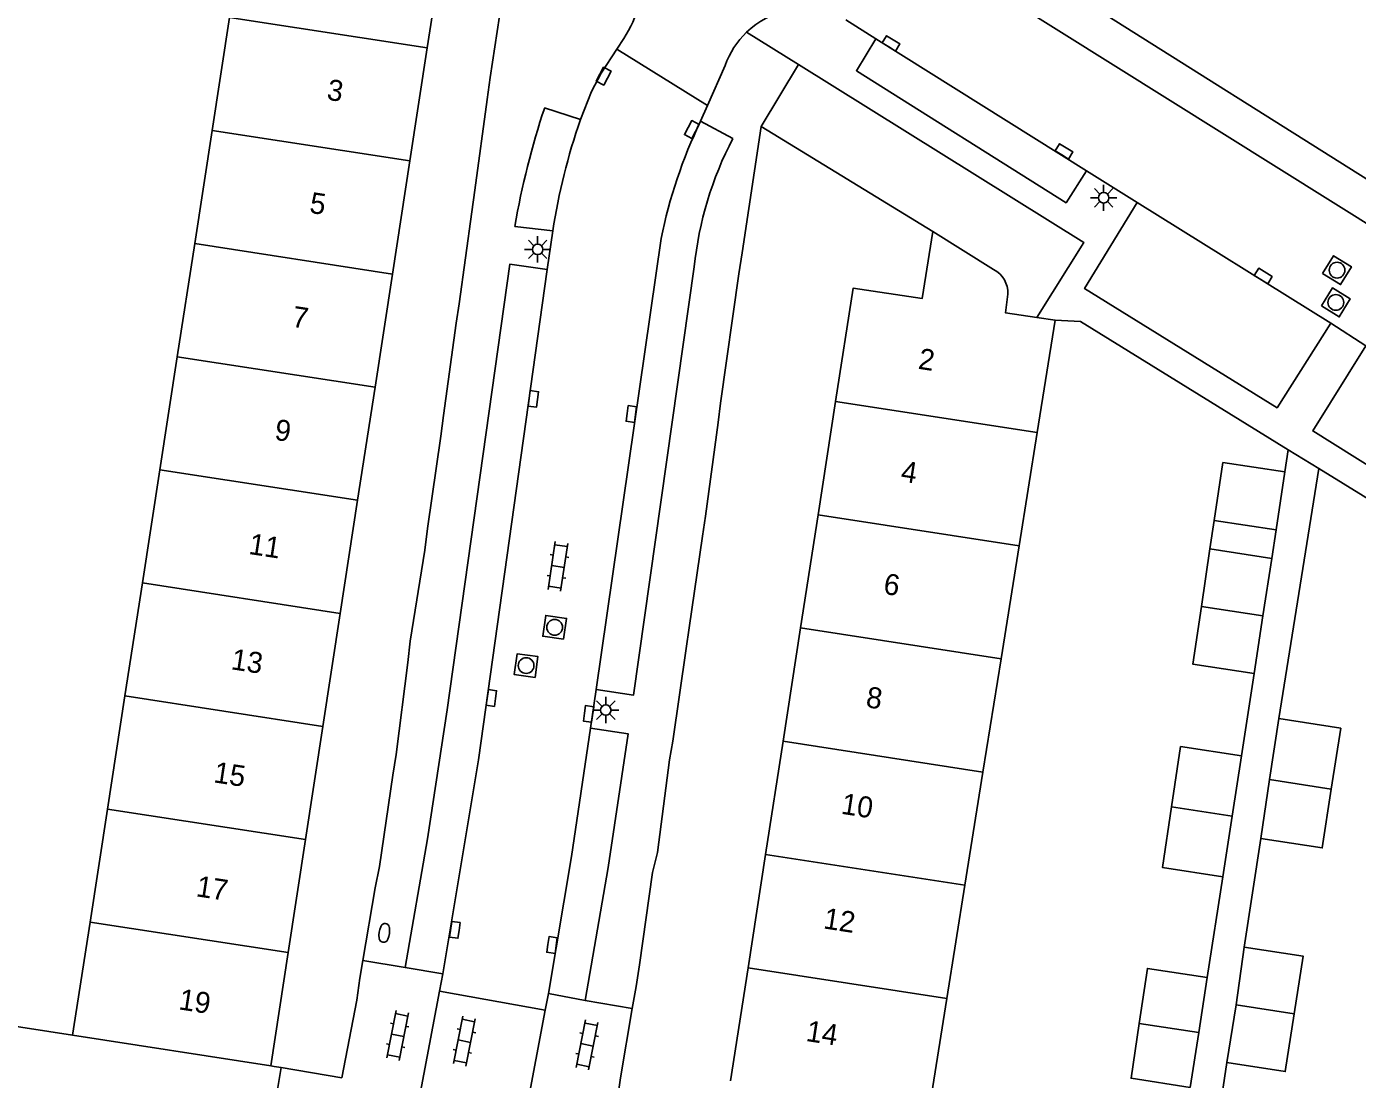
# Model space of a CAD drawing. Extents: x 128000 to 131008, y 398996 to 402500.
# Drawn here: x 128350.2 to 128413.6, y 400250.5 to 400300.6 of the extents above; entities that cross this region are included whole.
import ezdxf

# ---------------------------------------------------------------- set-up
doc = ezdxf.new("R2010")
doc.units = 0
for name, color, linetype in [('gg-afsc-erfafscheiding', 7, 'Continuous'), ('gg-afsc-muur', 7, 'Continuous'), ('gg-anno-huisnummerreeks BGT', 7, 'Continuous'), ('gg-bbg-bijgebouw', 7, 'Continuous'), ('gg-bbg-gedigitaliseerde bijgebouw', 7, 'Continuous'), ('gg-bbg-hoofdgebouw', 7, 'Continuous'), ('gg-bbg-luifel en loopbrug', 7, 'Continuous'), ('gg-bbg-tussenscheiding', 7, 'Continuous'), ('gg-knt-verharding', 7, 'Continuous'), ('gg-knt-verharding nz', 7, 'Continuous'), ('gt-grn-weggrens', 7, 'Continuous'), ('gt-symb-brandkraan', 7, 'Continuous'), ('gt-symb-klinker verharding', 7, 'Continuous'), ('gt-symb-kolk', 7, 'Continuous'), ('gt-symb-lichtmast', 7, 'Continuous'), ('gt-symb-rioolschacht', 7, 'Continuous')]:
    doc.layers.add(name, color=color, linetype=linetype)

# ---------------------------------------------------------------- blocks, each defined once
blk = doc.blocks.new('gt0-KOLK')
at = {"layer": 'gt-symb-kolk'}
blk.add_lwpolyline([(0, 0), (0.375, 0), (0.375, 0.4), (-0.375, 0.4), (-0.375, 0), (0, 0)], dxfattribs=at)
blk = doc.blocks.new('gt0-LMAST')
at = {"layer": 'gt-symb-lichtmast'}
for p, q in [((-0.182, 0.173), (-0.447, 0.438)), ((-0.005, 0.246), (-0.005, 0.621)), ((0.172, 0.173), (0.437, 0.438)), ((-0.255, -0.004), (-0.63, -0.004)), ((-0.182, -0.181), (-0.447, -0.446)), ((-0.005, -0.254), (-0.005, -0.629)), ((0.437, -0.446), (0.172, -0.181)), ((0.245, -0.004), (0.62, -0.004))]:
    blk.add_line(p, q, dxfattribs=at)
blk.add_circle((-0.005, -0.004), 0.25, dxfattribs=at)
blk = doc.blocks.new('gt0-RS')
at = {"layer": 'gt-symb-rioolschacht'}
blk.add_lwpolyline([(-0.5, -0.5), (0.5, -0.5), (0.5, 0.5), (-0.5, 0.5)], close=True, dxfattribs=at)
blk.add_circle((0, 0), 0.375, dxfattribs=at)
blk = doc.blocks.new('gt0-KL1')
at = {"layer": 'gt-symb-klinker verharding'}
for p, q in [((-1.15, 0.3), (1.15, 0.3)), ((-1, -0.3), (-1, 0.3)), ((-0.5, 0.3), (-0.5, 0.45)), ((0, -0.3), (0, 0.3)), ((0.5, 0.3), (0.5, 0.45)), ((1, -0.3), (1, 0.3)), ((-1.15, -0.3), (1.15, -0.3)), ((-0.5, -0.45), (-0.5, -0.3)), ((0.5, -0.45), (0.5, -0.3))]:
    blk.add_line(p, q, dxfattribs=at)
blk = doc.blocks.new('gt0-BR')
at = {"layer": 'gt-symb-brandkraan'}
for centre, radius, start, end in [((-0.244, 0), 0.206, 107.56694, 252.43307), ((0.599, -2.664), 3, 106.89205, 107.56694), ((0, -0.691), 0.938, 73.10799, 106.89205), ((-0.599, -2.664), 3, 72.43309, 73.10799), ((0.244, 0), 0.206, 287.56695, 72.43309), ((0.599, 2.664), 3, 252.43307, 253.10797), ((0, 0.691), 0.938, 253.10797, 286.89206), ((-0.599, 2.664), 3, 286.89206, 287.56695)]:
    blk.add_arc(centre, radius, start, end, dxfattribs=at)

msp = doc.modelspace()

# ---------------------------------------------------------------- linework, layer by layer
at = {"layer": 'gg-afsc-erfafscheiding'}
for p, q in [((128409.811, 400267.673), (128411.722, 400279.576)), ((128408.031, 400265.89), (128408.637, 400269.819)), ((128408.949, 400261.961), (128408.169, 400256.79)), ((128406.402, 400255.332), (128407.144, 400260.141)), ((128352.343, 400252.586), (128337.89, 400254.837)), ((128406.557, 400246.106), (128407.338, 400251.285))]:
    msp.add_line(p, q, dxfattribs=at)
at = {"layer": 'gg-afsc-muur'}
for p, q in [((128372.101, 400297.154), (128371.511, 400292.836)), ((128385.148, 400295.877), (128384.249, 400289.847)), ((128393.328, 400290.87), (128385.148, 400295.877)), ((128371.366, 400291.813), (128370.758, 400287.429)), ((128384.085, 400288.856), (128383.207, 400282.686)), ((128370.626, 400286.498), (128370.009, 400282.1)), ((128383.097, 400281.769), (128382.504, 400277.31)), ((128369.883, 400281.124), (128369.255, 400276.73)), ((128410.266, 400280.473), (128410.104, 400279.421)), ((128411.722, 400279.576), (128422.799, 400272.738)), ((128382.35, 400276.356), (128381.712, 400271.99)), ((128369.12, 400275.687), (128368.42, 400271.357)), ((128381.572, 400271.001), (128380.938, 400266.602)), ((128368.318, 400270.345), (128367.761, 400265.959)), ((128380.79, 400265.702), (128380.213, 400261.286)), ((128367.6, 400264.976), (128366.962, 400260.62)), ((128379.977, 400260.344), (128379.358, 400255.94)), ((128366.754, 400259.604), (128366.173, 400256.156)), ((128366.173, 400256.156), (128366.031, 400255.316)), ((128379.19, 400254.917), (128379.011, 400253.859)), ((128379.011, 400253.859), (128378.456, 400250.569)), ((128362.283, 400251.052), (128361.955, 400251.107))]:
    msp.add_line(p, q, dxfattribs=at)
for points in [[(128372.941, 400303.385), (128373.018, 400303.336), (128372.24, 400298.197)], [(128410.266, 400280.473), (128400.37, 400286.583), (128399.162, 400286.64)], [(128365.883, 400254.263), (128365.168, 400250.564), (128362.283, 400251.052)]]:
    msp.add_lwpolyline(points, dxfattribs=at)
at = {"layer": 'gg-bbg-bijgebouw'}
for p, q in [((128409.693, 400276.662), (128410.104, 400279.421)), ((128409.693, 400276.662), (128406.735, 400277.102)), ((128409.811, 400267.673), (128412.761, 400267.22))]:
    msp.add_line(p, q, dxfattribs=at)
msp.add_lwpolyline([(128406.735, 400277.102), (128407.146, 400279.861), (128410.104, 400279.421)], dxfattribs=at)
at = {"layer": 'gg-bbg-gedigitaliseerde bijgebouw'}
for p, q in [((128406.531, 400275.751), (128406.123, 400273.011)), ((128409.482, 400275.296), (128406.531, 400275.751)), ((128409.059, 400272.557), (128409.482, 400275.296)), ((128408.637, 400269.819), (128409.059, 400272.557)), ((128409.372, 400264.766), (128409.811, 400267.673)), ((128412.313, 400264.312), (128412.761, 400267.22)), ((128407.588, 400263.016), (128408.031, 400265.89)), ((128408.949, 400261.961), (128409.372, 400264.766)), ((128407.144, 400260.141), (128407.588, 400263.016)), ((128408.169, 400256.79), (128407.78, 400254.033)), ((128405.999, 400252.718), (128406.402, 400255.332)), ((128407.78, 400254.033), (128407.338, 400251.285)), ((128405.596, 400250.104), (128405.999, 400252.718))]:
    msp.add_line(p, q, dxfattribs=at)
for points in [[(128408.637, 400269.819), (128405.714, 400270.27), (128406.123, 400273.011)], [(128404.7, 400263.461), (128405.129, 400266.338), (128408.031, 400265.89)], [(128408.949, 400261.961), (128411.88, 400261.509), (128412.313, 400264.312)], [(128404.7, 400263.461), (128404.271, 400260.584), (128407.144, 400260.141)], [(128410.541, 400253.607), (128410.966, 400256.358), (128408.169, 400256.79)], [(128406.402, 400255.332), (128403.554, 400255.771), (128403.164, 400253.155)], [(128407.338, 400251.285), (128410.117, 400250.856), (128410.541, 400253.607)], [(128405.596, 400250.104), (128402.775, 400250.54), (128403.164, 400253.155)]]:
    msp.add_lwpolyline(points, dxfattribs=at)
at = {"layer": 'gg-bbg-hoofdgebouw'}
for p, q in [((128369.239, 400299.613), (128370.068, 400304.999)), ((128359.826, 400301.061), (128358.995, 400295.676)), ((128368.411, 400294.227), (128369.239, 400299.613)), ((128358.995, 400295.676), (128358.163, 400290.29)), ((128367.582, 400288.841), (128368.411, 400294.227)), ((128393.328, 400290.87), (128396.222, 400289.053)), ((128358.163, 400290.29), (128357.332, 400284.904)), ((128366.754, 400283.455), (128367.582, 400288.841)), ((128398.29, 400286.769), (128399.162, 400286.64)), ((128398.306, 400281.291), (128399.162, 400286.64)), ((128357.332, 400284.904), (128356.501, 400279.519)), ((128365.925, 400278.069), (128366.754, 400283.455)), ((128388.698, 400282.776), (128387.864, 400277.382)), ((128397.443, 400275.902), (128398.306, 400281.291)), ((128356.501, 400279.519), (128355.669, 400274.133)), ((128365.097, 400272.683), (128365.925, 400278.069)), ((128387.864, 400277.382), (128387.03, 400271.988)), ((128396.581, 400270.512), (128397.443, 400275.902)), ((128355.669, 400274.133), (128354.838, 400268.749)), ((128364.268, 400267.298), (128365.097, 400272.683)), ((128387.03, 400271.988), (128386.196, 400266.594)), ((128395.718, 400265.123), (128396.581, 400270.512)), ((128354.838, 400268.749), (128354.007, 400263.363)), ((128363.44, 400261.912), (128364.268, 400267.298)), ((128386.196, 400266.594), (128385.361, 400261.2)), ((128394.855, 400259.733), (128395.718, 400265.123)), ((128354.007, 400263.363), (128353.175, 400257.977)), ((128362.611, 400256.526), (128363.44, 400261.912)), ((128385.361, 400261.2), (128384.527, 400255.806)), ((128393.993, 400254.343), (128394.855, 400259.733)), ((128353.175, 400257.977), (128352.343, 400252.586)), ((128361.782, 400251.134), (128362.611, 400256.526)), ((128384.527, 400255.806), (128383.693, 400250.412)), ((128393.13, 400248.954), (128393.993, 400254.343)), ((128352.343, 400252.586), (128361.782, 400251.134))]:
    msp.add_line(p, q, dxfattribs=at)
for points in [[(128393.328, 400290.87), (128392.823, 400287.684), (128389.532, 400288.17), (128388.698, 400282.776)], [(128396.896, 400287.886), (128396.798, 400286.989), (128398.29, 400286.769)]]:
    msp.add_lwpolyline(points, dxfattribs=at)
msp.add_arc((128395.698, 400287.972), 1.201, 355.89049, 64.12661, dxfattribs=at)
at = {"layer": 'gg-bbg-luifel en loopbrug'}
for p, q in [((128406.735, 400277.102), (128406.531, 400275.751)), ((128409.693, 400276.662), (128409.482, 400275.296))]:
    msp.add_line(p, q, dxfattribs=at)
at = {"layer": 'gg-bbg-tussenscheiding'}
for p, q in [((128369.239, 400299.613), (128359.826, 400301.061)), ((128368.411, 400294.227), (128358.995, 400295.676)), ((128367.582, 400288.841), (128358.163, 400290.29)), ((128366.754, 400283.455), (128357.332, 400284.904)), ((128388.698, 400282.776), (128398.306, 400281.291)), ((128365.925, 400278.069), (128356.501, 400279.519)), ((128387.864, 400277.382), (128397.443, 400275.902)), ((128365.097, 400272.683), (128355.669, 400274.133)), ((128409.059, 400272.557), (128406.123, 400273.011)), ((128387.03, 400271.988), (128396.581, 400270.512)), ((128364.268, 400267.298), (128354.838, 400268.749)), ((128386.196, 400266.594), (128395.718, 400265.123)), ((128412.313, 400264.312), (128409.372, 400264.766)), ((128404.7, 400263.461), (128407.588, 400263.016)), ((128363.44, 400261.912), (128354.007, 400263.363)), ((128385.361, 400261.2), (128394.855, 400259.733)), ((128362.611, 400256.526), (128353.175, 400257.977)), ((128384.527, 400255.806), (128393.993, 400254.343)), ((128410.541, 400253.607), (128407.78, 400254.033)), ((128405.999, 400252.718), (128403.164, 400253.155))]:
    msp.add_line(p, q, dxfattribs=at)
at = {"layer": 'gg-knt-verharding'}
for p, q in [((128385.703, 400311.191), (128441.543, 400276.021)), ((128391.845, 400305.115), (128441.437, 400274.084)), ((128390.615, 400300.051), (128389.191, 400300.942)), ((128378.273, 400299.553), (128378.611, 400300.065)), ((128378.273, 400299.553), (128382.599, 400296.877)), ((128383.434, 400298.773), (128382.599, 400296.877)), ((128386.923, 400298.817), (128385.148, 400295.877)), ((128372.101, 400297.154), (128372.24, 400298.197)), ((128376.538, 400296.2), (128374.835, 400296.765)), ((128382.599, 400296.877), (128382.265, 400296.119)), ((128383.805, 400295.298), (128382.265, 400296.119)), ((128403.066, 400292.252), (128400.653, 400293.766)), ((128371.366, 400291.813), (128371.511, 400292.836)), ((128373.414, 400291.114), (128375.22, 400290.893)), ((128375.22, 400290.893), (128374.959, 400289.06)), ((128384.085, 400288.856), (128384.249, 400289.847)), ((128370.626, 400286.498), (128370.758, 400287.429)), ((128413.963, 400285.429), (128412.291, 400286.498)), ((128383.097, 400281.769), (128383.207, 400282.686)), ((128369.883, 400281.124), (128370.009, 400282.1)), ((128410.266, 400280.473), (128411.722, 400279.576)), ((128369.12, 400275.687), (128369.255, 400276.73)), ((128382.35, 400276.356), (128382.504, 400277.31)), ((128381.572, 400271.001), (128381.712, 400271.99)), ((128368.318, 400270.345), (128368.42, 400271.357)), ((128377.292, 400269.052), (128377.025, 400267.21)), ((128380.79, 400265.702), (128380.938, 400266.602)), ((128367.6, 400264.976), (128367.761, 400265.959)), ((128379.977, 400260.344), (128380.213, 400261.286)), ((128366.754, 400259.604), (128366.962, 400260.62)), ((128368.193, 400255.815), (128369.984, 400255.513)), ((128379.19, 400254.917), (128379.358, 400255.94)), ((128365.883, 400254.263), (128366.031, 400255.316)), ((128369.984, 400255.513), (128369.828, 400254.686)), ((128369.828, 400254.686), (128368.655, 400248.507)), ((128374.864, 400253.786), (128369.828, 400254.686)), ((128375.012, 400254.578), (128374.864, 400253.786)), ((128376.759, 400254.239), (128375.012, 400254.578)), ((128374.864, 400253.786), (128373.694, 400247.58)), ((128361.955, 400251.107), (128361.782, 400251.134)), ((128378.293, 400249.431), (128378.456, 400250.569))]:
    msp.add_line(p, q, dxfattribs=at)
for points in [[(128376.538, 400296.2), (128377.059, 400297.53), (128377.521, 400298.412), (128378.273, 400299.553)], [(128400.653, 400293.766), (128399.677, 400292.241), (128389.692, 400298.521), (128390.615, 400300.051)], [(128398.29, 400286.769), (128400.516, 400290.349), (128386.923, 400298.817)], [(128412.291, 400286.498), (128409.727, 400282.474), (128400.56, 400288.152), (128403.066, 400292.252)], [(128374.959, 400289.06), (128373.171, 400289.306), (128370.183, 400268.086), (128369.256, 400261.94), (128368.193, 400255.815)], [(128377.292, 400269.052), (128379.067, 400268.784), (128381.962, 400289.184)], [(128422.344, 400280.183), (128419.696, 400276.202), (128411.426, 400281.368), (128413.963, 400285.429)], [(128377.025, 400267.21), (128378.817, 400266.938), (128377.859, 400260.577), (128376.759, 400254.239)]]:
    msp.add_lwpolyline(points, dxfattribs=at)
for centre, radius, start, end in [((128373.19, 400303.495), 6.415, 327.67928, 359.02672), ((128387.294, 400297.406), 4.096, 70.06869, 133.87494), ((128387.302, 400297.403), 4.104, 133.93155, 160.49209), ((128411.165, 400284.625), 38.304, 161.52288, 170.24723), ((128398.765, 400287.454), 16.892, 152.32986, 174.1204)]:
    msp.add_arc(centre, radius, start, end, dxfattribs=at)
at = {"layer": 'gg-knt-verharding nz'}
for p, q in [((128390.615, 400300.051), (128400.653, 400293.766)), ((128403.066, 400292.252), (128412.291, 400286.498)), ((128377.292, 400269.052), (128380.384, 400290.531))]:
    msp.add_line(p, q, dxfattribs=at)
for points in [[(128374.959, 400289.06), (128371.682, 400265.699), (128369.984, 400255.513)], [(128375.012, 400254.578), (128376.109, 400261.11), (128377.025, 400267.21)]]:
    msp.add_lwpolyline(points, dxfattribs=at)
for centre, radius, start, end in [((128405.407, 400286.213), 30.548, 160.91766, 171.18774), ((128403.216, 400285.956), 23.286, 154.12282, 168.66925)]:
    msp.add_arc(centre, radius, start, end, dxfattribs=at)
at = {"layer": 'gt-grn-weggrens'}
for p, q in [((128384.455, 400300.358), (128386.923, 400298.817)), ((128368.193, 400255.815), (128366.173, 400256.156)), ((128376.759, 400254.239), (128379.011, 400253.859)), ((128362.283, 400251.052), (128361.637, 400247.23))]:
    msp.add_line(p, q, dxfattribs=at)

# ---------------------------------------------------------------- block references
at = {"layer": 'gt-symb-brandkraan', "rotation": 82.00768607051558}
msp.add_blockref('gt0-BR', (128367.195, 400257.462), dxfattribs=at)
at = {"layer": 'gt-symb-klinker verharding'}
for p, rotation in [((128375.466, 400274.917), 81.54573827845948), ((128367.831, 400252.581), 78.70129979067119), ((128371.009, 400252.31), 78.70129979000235), ((128376.856, 400252.13), 78.70129979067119)]:
    msp.add_blockref('gt0-KL1', p, dxfattribs=dict(at, rotation=rotation))
at = {"layer": 'gt-symb-kolk'}
for p, rotation in [((128391.231, 400299.657), -31.798912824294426), ((128377.825, 400298.175), 62.35885768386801), ((128381.668, 400295.817), -117.64114231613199), ((128399.473, 400294.513), -31.798912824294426), ((128408.964, 400288.58), -31.798912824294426), ((128374.492, 400282.869), 81.83749053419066), ((128378.768, 400282.206), -98.16250946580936), ((128372.495, 400268.622), 81.83749053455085), ((128376.731, 400267.923), -98.16250946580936), ((128370.756, 400257.581), 81.83749053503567), ((128374.989, 400256.916), -98.16250946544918)]:
    msp.add_blockref('gt0-KOLK', p, dxfattribs=dict(at, rotation=rotation))
at = {"layer": 'gt-symb-lichtmast'}
for p in [(128401.472, 400292.478), (128374.505, 400290.021), (128377.752, 400268.08)]:
    msp.add_blockref('gt0-LMAST', p, dxfattribs=at)
at = {"layer": 'gt-symb-rioolschacht'}
for p, rotation in [((128412.588, 400289.027), -31.41597875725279), ((128412.53, 400287.491), -31.415978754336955), ((128375.311, 400272.016), 82.00768607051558), ((128373.951, 400270.195), 82.00768607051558)]:
    msp.add_blockref('gt0-RS', p, dxfattribs=dict(at, rotation=rotation))

# ---------------------------------------------------------------- texts
at = {"layer": 'gg-anno-huisnummerreeks BGT'}
for s, rotation, p in [('3', 351.3, (128364.42, 400297.151)), ('5', 351.3, (128363.592, 400291.765)), ('7', 351.3, (128362.757, 400286.339)), ('2', 351.2, (128392.593, 400284.336)), ('9', 351.3, (128361.929, 400280.957)), ('4', 351.2, (128391.764, 400278.975)), ('11', 351.3, (128360.699, 400275.516)), ('6', 351.2, (128390.936, 400273.617)), ('13', 351.3, (128359.855, 400270.025)), ('8', 351.2, (128390.102, 400268.223)), ('15', 351.3, (128359.026, 400264.639)), ('10', 351.2, (128388.923, 400263.143)), ('17', 351.3, (128358.191, 400259.213)), ('12', 351.2, (128388.078, 400257.683)), ('19', 351.3, (128357.363, 400253.828)), ('14', 351.2, (128387.249, 400252.321))]:
    msp.add_text(s, height=1, rotation=rotation, dxfattribs=at).set_placement(p)

doc.saveas('drawing.dxf')
